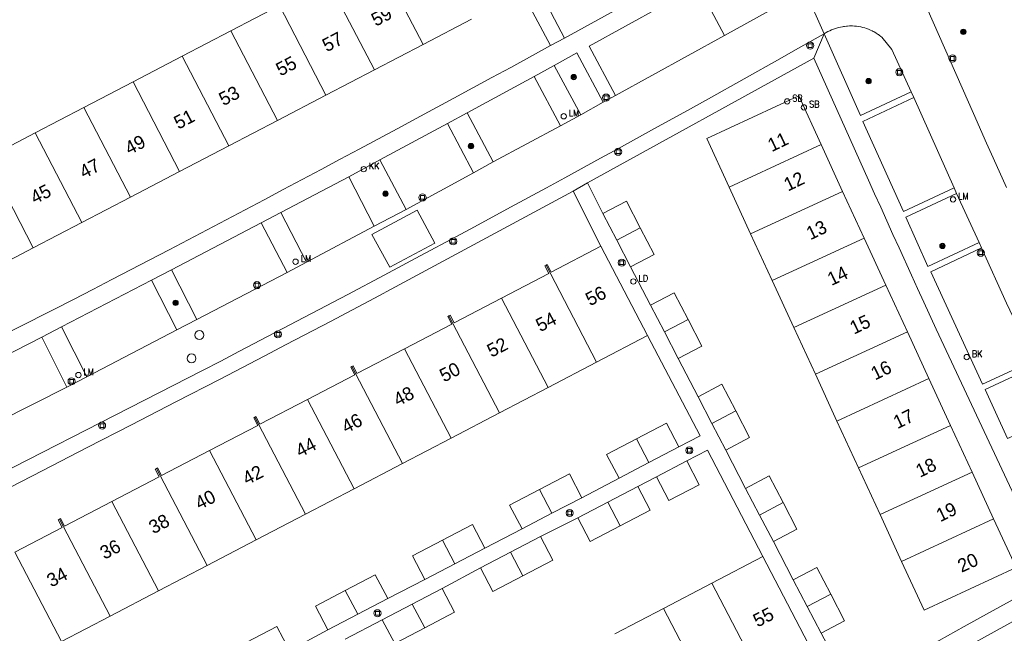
# Model space of a CAD drawing. Header units: metres. Extents: x 138165 to 154469, y 480134 to 494189.
# Tile 749 of 1056: x 145881 to 145973, y 488086 to 488144. Entities that reach past the tile are written whole.
import ezdxf

# ---------------------------------------------------------------- set-up
doc = ezdxf.new("R2010")
doc.units = ezdxf.units.M
doc.header["$LTSCALE"] = 0.001
doc.header["$MEASUREMENT"] = 0
for name, color, linetype, lineweight in [('Level 5', 7, 'Continuous', 0), ('TOP-L-topo objecten punt', 7, 'Continuous', 0), ('TOP-L-topo objecten vlak', 7, 'Continuous', 0), ('TOP-L-verharding molgoot', 7, 'Continuous', 0), ('TOP-T-topo huisnummering naamgeving', 7, 'Continuous', 0)]:
    doc.layers.add(name, color=color, linetype=linetype, lineweight=lineweight)
doc.styles.add('Style-INTL_ISO', font='INTL_ISO.shx')
doc.styles.add('Style-STANDARD', font='STANDARD.shx')

# ---------------------------------------------------------------- blocks, each defined once
blk = doc.blocks.new('24')
at = {"layer": 'TOP-L-topo objecten punt', "color": 7, "linetype": 'Continuous', "lineweight": 0}
for radius in [0.025, 0.0182, 0.0115, 0.005]:
    blk.add_circle((0, 0), radius, dxfattribs=at)
blk = doc.blocks.new('39')
at = {"layer": 'TOP-L-topo objecten punt', "color": 7, "linetype": 'Continuous', "lineweight": 0}
for p, q in [((0.0175, 0.0175), (-0.0175, 0.0175)), ((-0.0175, 0.0175), (-0.0175, -0.0175)), ((0.0175, 0.0175), (0.0175, -0.0175)), ((0.0175, -0.0175), (-0.0175, -0.0175))]:
    blk.add_line(p, q, dxfattribs=at)
blk.add_circle((0, 0), 0.0332, dxfattribs=at)
blk = doc.blocks.new('*U13')
at = {"layer": 'Level 5', "color": 7, "linetype": 'Continuous', "lineweight": 0}
blk.add_circle((0, 0), 0.0415, dxfattribs=at)
blk = doc.blocks.new('150')
at = {"layer": 'Level 5', "color": 7, "linetype": 'Continuous', "lineweight": 0}
blk.add_blockref('*U13', (0, 0), dxfattribs=at)
blk = doc.blocks.new('121')
at = {"layer": 'TOP-L-topo objecten punt', "color": 7, "linetype": 'Continuous', "lineweight": 0}
blk.add_circle((0, 0), 0.025, dxfattribs=at)
at = {"layer": 'TOP-L-topo objecten punt', "color": 7, "linetype": 'Continuous', "lineweight": 0, "style": 'Style-STANDARD'}
blk.add_text('LD', height=0.06, dxfattribs=at).set_placement((0.0483, 0))
blk = doc.blocks.new('72')
at = {"layer": 'TOP-L-topo objecten punt', "color": 7, "linetype": 'Continuous', "lineweight": 0}
blk.add_circle((0, 0), 0.025, dxfattribs=at)
at = {"layer": 'TOP-L-topo objecten punt', "color": 7, "linetype": 'Continuous', "lineweight": 0, "style": 'Style-STANDARD'}
blk.add_text('BK', height=0.06, dxfattribs=at).set_placement((0.0483, 0))
blk = doc.blocks.new('16')
at = {"layer": 'TOP-L-topo objecten punt', "color": 7, "linetype": 'Continuous', "lineweight": 0}
blk.add_circle((0, 0), 0.025, dxfattribs=at)
at = {"layer": 'TOP-L-topo objecten punt', "color": 7, "linetype": 'Continuous', "lineweight": 0, "style": 'Style-STANDARD'}
blk.add_text('LM', height=0.06, dxfattribs=at).set_placement((0.0483, 0))
blk = doc.blocks.new('119')
at = {"layer": 'TOP-L-topo objecten punt', "color": 7, "linetype": 'Continuous', "lineweight": 0}
blk.add_circle((0, 0), 0.025, dxfattribs=at)
at = {"layer": 'TOP-L-topo objecten punt', "color": 7, "linetype": 'Continuous', "lineweight": 0, "style": 'Style-STANDARD'}
blk.add_text('KK', height=0.06, dxfattribs=at).set_placement((0.0483, 0))
blk = doc.blocks.new('175')
at = {"layer": 'TOP-L-topo objecten punt', "color": 7, "linetype": 'Continuous', "lineweight": 0}
blk.add_circle((0, 0), 0.025, dxfattribs=at)
at = {"layer": 'TOP-L-topo objecten punt', "color": 7, "linetype": 'Continuous', "lineweight": 0, "style": 'Style-STANDARD'}
blk.add_text('SB', height=0.06, dxfattribs=at).set_placement((0.0483, 0))

msp = doc.modelspace()

# ---------------------------------------------------------------- linework, layer by layer
at = {"layer": 'TOP-L-topo objecten vlak', "flags": 128}
for points in [[(145949.71, 488151.847), (145931.645, 488141.877)], [(145918.452, 488141.272), (145914.108, 488149.608)], [(145972.834, 488127.95), (145971.591, 488130.712), (145970.973, 488132.094), (145969.742, 488134.86), (145963.276, 488149.501)], [(145909.585, 488147.251), (145913.929, 488138.915)], [(145944.1, 488146.742), (145933.93, 488141.109), (145936.393, 488136.517)], [(145946.557, 488142.112), (145944.1, 488146.742)], [(145927.724, 488146.103), (145930.333, 488141.177)], [(145931.645, 488141.877), (145929.44, 488146.088)], [(145955.83, 488142.271), (145954.063, 488146.27)], [(145905.062, 488144.894), (145900.539, 488142.537)], [(145905.062, 488144.894), (145909.406, 488136.558)], [(145952.524, 488145.429), (145946.557, 488142.112)], [(145918.452, 488141.272), (145922.975, 488143.629)], [(145955.83, 488142.271), (145955.928, 488142.333), (145956.01, 488142.382), (145956.177, 488142.475), (145956.348, 488142.56), (145956.522, 488142.639), (145956.7, 488142.71), (145956.88, 488142.773), (145957.062, 488142.829), (145957.154, 488142.854), (145957.34, 488142.899), (145957.528, 488142.935), (145957.622, 488142.951), (145957.717, 488142.964), (145957.906, 488142.985), (145958.002, 488142.992), (145958.192, 488143.001), (145958.383, 488143.002), (145958.479, 488142.999), (145958.67, 488142.988), (145958.86, 488142.969), (145959.049, 488142.942), (145959.236, 488142.907), (145959.423, 488142.864), (145959.607, 488142.813), (145959.789, 488142.755), (145959.879, 488142.723), (145959.968, 488142.689), (145960.144, 488142.616), (145960.317, 488142.535), (145960.403, 488142.492), (145960.487, 488142.447), (145960.653, 488142.353), (145960.815, 488142.251), (145960.894, 488142.198), (145960.972, 488142.143), (145961.125, 488142.028), (145961.199, 488141.968), (145962.144, 488140.815), (145963.939, 488136.855)], [(145955.83, 488142.271), (145953.378, 488140.888), (145951.713, 488139.952), (145948.379, 488138.084), (145945.041, 488136.223), (145943.371, 488135.295), (145940.027, 488133.445), (145936.68, 488131.602), (145935.004, 488130.683), (145931.651, 488128.85), (145929.973, 488127.936), (145928.294, 488127.024), (145926.614, 488126.114), (145923.251, 488124.299), (145921.568, 488123.394), (145918.2, 488121.589), (145914.827, 488119.792), (145911.451, 488118.001), (145908.072, 488116.218), (145904.688, 488114.441), (145901.301, 488112.672), (145899.606, 488111.79), (145897.91, 488110.91), (145872.114, 488097.731)], [(145900.539, 488142.537), (145896.016, 488140.181)], [(145904.883, 488134.201), (145900.539, 488142.537)], [(145946.557, 488142.112), (145936.393, 488136.517)], [(145955.83, 488142.271), (145954.884, 488140.004)], [(145963.939, 488136.855), (145959.222, 488134.665), (145955.83, 488142.271)], [(145930.333, 488141.177), (145928.38, 488140.108), (145926.62, 488139.147), (145924.859, 488138.188), (145921.335, 488136.275), (145917.808, 488134.37), (145916.042, 488133.419), (145912.509, 488131.524), (145910.741, 488130.579), (145908.972, 488129.636), (145905.431, 488127.755), (145903.659, 488126.817), (145901.886, 488125.881), (145898.338, 488124.014), (145894.786, 488122.155), (145893.008, 488121.227), (145889.45, 488119.378), (145887.67, 488118.456), (145885.889, 488117.536), (145884.107, 488116.618), (145859.31, 488104.134)], [(145913.929, 488138.915), (145918.452, 488141.272)], [(145930.333, 488141.177), (145931.645, 488141.877)], [(145896.016, 488140.181), (145891.426, 488137.788)], [(145896.016, 488140.181), (145900.36, 488131.844)], [(145935.25, 488135.897), (145932.78, 488140.5), (145930.667, 488139.322)], [(145928.822, 488138.288), (145930.667, 488139.322)], [(145930.667, 488139.322), (145933.171, 488134.723)], [(145933.779, 488128.378), (145954.884, 488140.004)], [(145954.884, 488140.004), (145959.972, 488128.644), (145960.536, 488127.379), (145961.103, 488126.114), (145962.24, 488123.587), (145962.812, 488122.325), (145963.961, 488119.803), (145964.538, 488118.543), (145965.117, 488117.284), (145966.28, 488114.769), (145967.451, 488112.257), (145977.117, 488091.643)], [(145909.406, 488136.558), (145913.929, 488138.915)], [(145891.426, 488137.788), (145886.836, 488135.396)], [(145891.426, 488137.788), (145895.77, 488129.452)], [(145928.822, 488138.288), (145922.551, 488134.899)], [(145931.275, 488133.695), (145928.822, 488138.288)], [(145904.883, 488134.201), (145909.406, 488136.558)], [(145936.393, 488136.517), (145935.25, 488135.897)], [(145955.546, 488131.948), (145953.457, 488136.48), (145944.884, 488132.528), (145946.973, 488127.996)], [(145964.173, 488136.335), (145963.939, 488136.855)], [(145935.25, 488135.897), (145933.171, 488134.723)], [(145967.949, 488127.91), (145963.215, 488125.708), (145959.43, 488134.109), (145964.173, 488136.335)], [(145964.173, 488136.335), (145967.949, 488127.91)], [(145886.836, 488135.396), (145882.314, 488133.04)], [(145891.18, 488127.06), (145886.836, 488135.396)], [(145920.728, 488133.917), (145922.551, 488134.899)], [(145922.551, 488134.899), (145924.975, 488130.331)], [(145933.171, 488134.723), (145931.275, 488133.695)], [(145900.36, 488131.844), (145904.883, 488134.201)], [(145914.43, 488130.524), (145920.728, 488133.917)], [(145923.168, 488129.33), (145920.728, 488133.917)], [(145882.314, 488133.04), (145877.79, 488130.683)], [(145882.314, 488133.04), (145886.657, 488124.703)], [(145924.975, 488130.331), (145931.275, 488133.695)], [(145946.973, 488127.996), (145955.546, 488131.948)], [(145957.556, 488127.588), (145955.546, 488131.948)], [(145895.77, 488129.452), (145900.36, 488131.844)], [(145882.134, 488122.346), (145877.79, 488130.683)], [(145911.547, 488128.956), (145914.43, 488130.524)], [(145914.43, 488130.524), (145916.873, 488125.901)], [(145924.975, 488130.331), (145923.168, 488129.33)], [(145891.18, 488127.06), (145895.77, 488129.452)], [(145923.168, 488129.33), (145916.873, 488125.901)], [(145911.547, 488128.956), (145905.191, 488125.618)], [(145913.914, 488124.364), (145911.547, 488128.956)], [(145932.441, 488127.61), (145933.779, 488128.378)], [(145935.212, 488125.523), (145933.779, 488128.378)], [(145872.921, 488096.462), (145876.83, 488098.443), (145878.899, 488099.495), (145883.034, 488101.604), (145887.166, 488103.72), (145891.294, 488105.844), (145895.418, 488107.974), (145899.538, 488110.112), (145903.655, 488112.257), (145905.712, 488113.332), (145909.823, 488115.487), (145913.931, 488117.65), (145915.897, 488118.688), (145932.441, 488127.61)], [(145932.441, 488127.61), (145935.031, 488122.488)], [(145946.973, 488127.996), (145948.983, 488123.636)], [(145948.983, 488123.636), (145957.556, 488127.588)], [(145959.566, 488123.229), (145957.556, 488127.588)], [(145970.267, 488122.842), (145965.508, 488120.602), (145963.439, 488125.189), (145968.163, 488127.381)], [(145968.163, 488127.381), (145967.949, 488127.91)], [(145968.163, 488127.381), (145970.267, 488122.842)], [(145886.657, 488124.703), (145891.18, 488127.06)], [(145938.701, 488124.185), (145937.405, 488126.667), (145935.212, 488125.523)], [(145903.356, 488124.655), (145905.191, 488125.618)], [(145905.191, 488125.618), (145907.604, 488121.009)], [(145913.696, 488123.591), (145915.348, 488120.522), (145919.548, 488122.782), (145917.908, 488125.838), (145913.696, 488123.591)], [(145916.873, 488125.901), (145913.914, 488124.364)], [(145936.504, 488123.039), (145935.212, 488125.523)], [(145882.134, 488122.346), (145886.657, 488124.703)], [(145895.015, 488120.281), (145903.356, 488124.655)], [(145905.777, 488120.04), (145903.356, 488124.655)], [(145907.604, 488121.009), (145913.914, 488124.364)], [(145938.701, 488124.185), (145936.504, 488123.039)], [(145937.797, 488120.555), (145939.996, 488121.702), (145938.701, 488124.185)], [(145948.983, 488123.636), (145950.993, 488119.277)], [(145937.797, 488120.555), (145936.504, 488123.039)], [(145959.566, 488123.229), (145950.993, 488119.277)], [(145961.575, 488118.87), (145959.566, 488123.229)], [(145970.507, 488122.332), (145970.267, 488122.842)], [(145877.611, 488119.99), (145882.134, 488122.346)], [(145935.031, 488122.488), (145930.384, 488120.063), (145930.014, 488120.773), (145929.913, 488120.72)], [(145935.031, 488122.488), (145939.38, 488114.155)], [(145975.358, 488111.854), (145970.594, 488109.646), (145965.774, 488120.085), (145970.507, 488122.332)], [(145975.358, 488111.854), (145972.821, 488117.169), (145970.507, 488122.332)], [(145907.604, 488121.009), (145905.777, 488120.04)], [(145893.146, 488119.32), (145895.015, 488120.281)], [(145895.015, 488120.281), (145897.362, 488115.673)], [(145905.777, 488120.04), (145897.362, 488115.673)], [(145929.913, 488120.72), (145929.811, 488120.666), (145930.181, 488119.957), (145925.761, 488117.651)], [(145934.632, 488111.677), (145929.913, 488120.72)], [(145939.65, 488116.994), (145937.797, 488120.555)], [(145893.146, 488119.32), (145884.772, 488114.963)], [(145895.506, 488114.685), (145893.146, 488119.32)], [(145950.993, 488119.277), (145953.002, 488114.918)], [(145943.148, 488115.663), (145941.853, 488118.145), (145939.65, 488116.994)], [(145953.002, 488114.918), (145961.575, 488118.87)], [(145963.585, 488114.511), (145961.575, 488118.87)], [(145925.761, 488117.651), (145921.341, 488115.344), (145920.971, 488116.053), (145920.87, 488116.001)], [(145925.761, 488117.651), (145930.11, 488109.317)], [(145940.942, 488114.511), (145939.65, 488116.994)], [(145897.362, 488115.673), (145895.506, 488114.685)], [(145920.87, 488116.001), (145920.767, 488115.947), (145921.137, 488115.238), (145916.718, 488112.932)], [(145925.589, 488106.958), (145920.87, 488116.001)], [(145943.148, 488115.663), (145940.942, 488114.511)], [(145942.235, 488112.026), (145944.444, 488113.18), (145943.148, 488115.663)], [(145882.916, 488114.015), (145884.772, 488114.963)], [(145884.772, 488114.963), (145887.116, 488110.312)], [(145887.116, 488110.312), (145895.506, 488114.685)], [(145942.235, 488112.026), (145940.942, 488114.511)], [(145953.002, 488114.918), (145955.012, 488110.559)], [(145963.585, 488114.511), (145955.012, 488110.559)], [(145965.594, 488110.152), (145963.585, 488114.511)], [(145876.547, 488110.756), (145882.916, 488114.015)], [(145885.268, 488109.366), (145882.916, 488114.015)], [(145934.632, 488111.677), (145939.38, 488114.155)], [(145939.38, 488114.155), (145944.275, 488104.831), (145942.3, 488103.791)], [(145916.718, 488112.932), (145912.298, 488110.625), (145911.928, 488111.334), (145911.827, 488111.281)], [(145921.067, 488104.598), (145916.718, 488112.932)], [(145944.086, 488108.469), (145942.235, 488112.026)], [(145911.827, 488111.281), (145911.725, 488111.228), (145912.095, 488110.519), (145907.676, 488108.213)], [(145911.827, 488111.281), (145916.546, 488102.239)], [(145930.11, 488109.317), (145934.632, 488111.677)], [(145977.765, 488106.714), (145972.929, 488104.568), (145970.844, 488109.149), (145975.581, 488111.341)], [(145887.116, 488110.312), (145885.268, 488109.366)], [(145955.012, 488110.559), (145957.021, 488106.2)], [(145957.021, 488106.2), (145965.594, 488110.152)], [(145967.604, 488105.793), (145965.594, 488110.152)], [(145885.268, 488109.366), (145878.898, 488106.149)], [(145925.589, 488106.958), (145930.11, 488109.317)], [(145947.594, 488107.143), (145946.299, 488109.625), (145944.086, 488108.469)], [(145907.676, 488108.213), (145903.255, 488105.906), (145902.885, 488106.615), (145902.784, 488106.562)], [(145912.025, 488099.879), (145907.676, 488108.213)], [(145945.378, 488105.986), (145944.086, 488108.469)], [(145947.594, 488107.143), (145945.378, 488105.986)], [(145946.671, 488103.501), (145948.89, 488104.66), (145947.594, 488107.143)], [(145902.784, 488106.562), (145902.682, 488106.509), (145903.052, 488105.8), (145898.566, 488103.459)], [(145902.784, 488106.562), (145907.503, 488097.52)], [(145921.067, 488104.598), (145925.589, 488106.958)], [(145957.021, 488106.2), (145959.031, 488101.841)], [(145942.3, 488103.791), (145941.143, 488106.007), (145938.351, 488104.55)], [(145946.671, 488103.501), (145945.378, 488105.986)], [(145967.604, 488105.793), (145959.031, 488101.841)], [(145969.613, 488101.435), (145967.604, 488105.793)], [(145916.546, 488102.239), (145921.067, 488104.598)], [(145938.351, 488104.55), (145935.558, 488103.093), (145936.718, 488100.871)], [(145938.351, 488104.55), (145939.509, 488102.332)], [(145898.566, 488103.459), (145894.079, 488101.117), (145893.709, 488101.826), (145893.608, 488101.773)], [(145902.915, 488095.125), (145898.566, 488103.459)], [(145942.3, 488103.791), (145939.509, 488102.332)], [(145943.04, 488102.48), (145944.976, 488103.482), (145950.119, 488093.574)], [(145948.496, 488099.929), (145946.671, 488103.501)], [(145893.608, 488101.773), (145893.505, 488101.72), (145893.875, 488101.011), (145889.456, 488098.705)], [(145893.608, 488101.773), (145898.327, 488092.731)], [(145912.025, 488099.879), (145916.546, 488102.239)], [(145939.509, 488102.332), (145936.718, 488100.871)], [(145940.199, 488101.008), (145941.358, 488098.787), (145944.195, 488100.268), (145943.04, 488102.48)], [(145940.199, 488101.008), (145943.04, 488102.48)], [(145959.031, 488101.841), (145961.04, 488097.482)], [(145933.263, 488099.061), (145932.1, 488101.288), (145929.308, 488099.831)], [(145936.718, 488100.871), (145933.263, 488099.061)], [(145938.469, 488100.105), (145940.199, 488101.008)], [(145951.997, 488098.599), (145950.702, 488101.081), (145948.496, 488099.929)], [(145969.613, 488101.435), (145961.04, 488097.482)], [(145971.623, 488097.075), (145969.613, 488101.435)], [(145907.503, 488097.52), (145912.025, 488099.879)], [(145929.308, 488099.831), (145926.515, 488098.374), (145927.676, 488096.151)], [(145930.47, 488097.606), (145929.308, 488099.831)], [(145935.679, 488098.644), (145938.469, 488100.105)], [(145936.836, 488096.427), (145939.628, 488097.884), (145938.469, 488100.105)], [(145949.791, 488097.447), (145948.496, 488099.929)], [(145933.263, 488099.061), (145930.47, 488097.606)], [(145889.456, 488098.705), (145885.036, 488096.398), (145884.666, 488097.107), (145884.564, 488097.054)], [(145893.805, 488090.371), (145889.456, 488098.705)], [(145932.888, 488097.182), (145935.679, 488098.644)], [(145935.679, 488098.644), (145936.836, 488096.427)], [(145951.997, 488098.599), (145949.791, 488097.447)], [(145951.107, 488094.975), (145953.293, 488096.116), (145951.997, 488098.599)], [(145884.564, 488097.054), (145884.462, 488097.001), (145884.832, 488096.292), (145880.412, 488093.985)], [(145884.564, 488097.054), (145889.284, 488088.011)], [(145902.915, 488095.125), (145907.503, 488097.52)], [(145930.47, 488097.606), (145927.676, 488096.151)], [(145929.393, 488095.449), (145932.888, 488097.182)], [(145932.888, 488097.182), (145934.042, 488094.97), (145936.836, 488096.427)], [(145951.107, 488094.975), (145949.791, 488097.447)], [(145961.04, 488097.482), (145963.05, 488093.123)], [(145971.623, 488097.075), (145963.05, 488093.123)], [(145963.05, 488093.123), (145965.139, 488088.591), (145973.712, 488092.543), (145971.623, 488097.075)], [(145924.211, 488094.359), (145923.057, 488096.569), (145920.265, 488095.112)], [(145927.676, 488096.151), (145924.211, 488094.359)], [(145926.601, 488093.992), (145929.393, 488095.449)], [(145927.757, 488091.776), (145930.55, 488093.233), (145929.393, 488095.449)], [(145898.327, 488092.731), (145902.915, 488095.125)], [(145920.265, 488095.112), (145917.472, 488093.655), (145918.623, 488091.451)], [(145921.417, 488092.905), (145920.265, 488095.112)], [(145924.211, 488094.359), (145921.417, 488092.905)], [(145952.959, 488091.417), (145951.107, 488094.975)], [(145884.762, 488085.651), (145880.412, 488093.985)], [(145923.816, 488092.518), (145926.601, 488093.992)], [(145927.757, 488091.776), (145926.601, 488093.992)], [(145950.119, 488093.574), (145945.371, 488091.096)], [(145950.119, 488093.574), (145954.347, 488085.471)], [(145893.805, 488090.371), (145898.327, 488092.731)], [(145921.417, 488092.905), (145918.623, 488091.451)], [(145920.243, 488090.61), (145923.816, 488092.518)], [(145923.816, 488092.518), (145924.964, 488090.318), (145927.757, 488091.776)], [(145956.444, 488090.078), (145955.149, 488092.56), (145952.959, 488091.417)], [(145915.16, 488089.656), (145914.003, 488091.872), (145911.211, 488090.415)], [(145977.117, 488091.643), (145973.175, 488089.434), (145971.232, 488088.351), (145970.06, 488087.7), (145968.887, 488087.051), (145966.538, 488085.758), (145964.185, 488084.473), (145961.828, 488083.194), (145959.468, 488081.923), (145958.286, 488081.29)], [(145918.623, 488091.451), (145915.16, 488089.656)], [(145917.451, 488089.153), (145920.243, 488090.61)], [(145918.608, 488086.936), (145921.4, 488088.393), (145920.243, 488090.61)], [(145945.371, 488091.096), (145940.849, 488088.737)], [(145945.371, 488091.096), (145949.599, 488082.993)], [(145954.251, 488088.933), (145952.959, 488091.417)], [(145889.284, 488088.011), (145893.805, 488090.371)], [(145911.211, 488090.415), (145908.418, 488088.958), (145909.575, 488086.742)], [(145911.211, 488090.415), (145912.368, 488088.199)], [(145956.444, 488090.078), (145954.251, 488088.933)], [(145955.544, 488086.449), (145957.74, 488087.595), (145956.444, 488090.078)], [(145967.804, 488084.437), (145977.902, 488090.012)], [(145915.16, 488089.656), (145912.368, 488088.199)], [(145914.658, 488087.695), (145917.451, 488089.153)], [(145917.451, 488089.153), (145918.608, 488086.936)], [(145955.544, 488086.449), (145954.251, 488088.933)], [(145884.762, 488085.651), (145889.284, 488088.011)], [(145912.368, 488088.199), (145909.575, 488086.742)], [(145940.849, 488088.737), (145936.328, 488086.378)], [(145940.849, 488088.737), (145945.077, 488080.634)], [(145906.001, 488084.833), (145904.84, 488087.056), (145902.048, 488085.599)], [(145911.2, 488085.891), (145914.658, 488087.695)], [(145914.658, 488087.695), (145915.815, 488085.479), (145918.608, 488086.936)], [(145909.575, 488086.742), (145906.001, 488084.833)], [(145958.286, 488081.29), (145955.544, 488086.449)]]:
    msp.add_lwpolyline(points, dxfattribs=at)
at = {"layer": 'TOP-L-verharding molgoot', "flags": 128}
for points in [[(145936.393, 488136.517), (145946.557, 488142.112)], [(145964.173, 488136.335), (145967.949, 488127.91)], [(145924.975, 488130.331), (145931.275, 488133.695)], [(145916.873, 488125.901), (145923.168, 488129.33)], [(145907.604, 488121.009), (145913.914, 488124.364)], [(145975.358, 488111.854), (145972.821, 488117.169), (145970.507, 488122.332)], [(145897.362, 488115.673), (145905.777, 488120.04)], [(145887.116, 488110.312), (145895.506, 488114.685)], [(145878.898, 488106.149), (145885.268, 488109.366)]]:
    msp.add_lwpolyline(points, dxfattribs=at)

# ---------------------------------------------------------------- block references
at = {"layer": 'TOP-L-topo objecten punt', "xscale": 10, "yscale": 10, "zscale": 10}
for name, p in [('24', (145968.8, 488142.457)), ('39', (145954.529, 488141.172)), ('39', (145967.783, 488139.971)), ('24', (145932.495, 488138.241)), ('39', (145962.834, 488138.688)), ('24', (145959.975, 488137.865)), ('39', (145935.517, 488136.329)), ('175', (145952.382, 488135.976)), ('175', (145953.948, 488135.416)), ('16', (145931.564, 488134.586)), ('24', (145922.922, 488131.809)), ('39', (145936.633, 488131.286)), ('119', (145912.928, 488129.665)), ('24', (145914.957, 488127.368)), ('39', (145918.403, 488127.032)), ('16', (145967.841, 488126.845)), ('39', (145921.259, 488122.943)), ('24', (145966.855, 488122.511)), ('39', (145970.427, 488121.876)), ('16', (145906.573, 488121.044)), ('39', (145936.972, 488120.956)), ('39', (145902.979, 488118.854)), ('121', (145938.053, 488119.2)), ('24', (145895.396, 488117.213)), ('150', (145897.616, 488114.208)), ('39', (145904.928, 488114.277)), ('72', (145969.117, 488112.158)), ('150', (145896.88, 488112.032)), ('16', (145886.344, 488110.486)), ('39', (145885.702, 488109.896)), ('39', (145888.545, 488105.775)), ('39', (145943.266, 488103.467)), ('39', (145932.115, 488097.63)), ('39', (145914.207, 488088.295))]:
    msp.add_blockref(name, p, dxfattribs=at)

# ---------------------------------------------------------------- texts
at = {"layer": 'TOP-T-topo huisnummering naamgeving', "style": 'Style-INTL_ISO'}
for s, rotation, p in [('59', 27.5, (145914.05, 488142.925)), ('57', 27.5, (145909.482, 488140.545)), ('55', 27.5, (145905.164, 488138.294)), ('53', 27.5, (145899.848, 488135.524)), ('51', 27.5, (145895.654, 488133.338)), ('49', 27.5, (145891.086, 488130.958)), ('11', 25.8, (145950.951, 488131.238)), ('47', 27.5, (145886.85, 488128.751)), ('12', 25.8, (145952.457, 488127.566)), ('45', 27.5, (145882.283, 488126.37)), ('13', 25.8, (145954.547, 488123.032)), ('14', 25.8, (145956.513, 488118.769)), ('56', 27.5, (145934.013, 488116.881)), ('54', 27.5, (145929.379, 488114.463)), ('15', 25.8, (145958.602, 488114.237)), ('52', 27.5, (145924.835, 488112.092)), ('16', 25.8, (145960.568, 488109.972)), ('50', 27.5, (145920.409, 488109.783)), ('48', 27.5, (145916.104, 488107.536)), ('17', 25.8, (145962.659, 488105.436)), ('46', 27.5, (145911.284, 488105.02)), ('44', 27.5, (145906.993, 488102.781)), ('18', 25.8, (145964.75, 488100.901)), ('42', 27.5, (145902.047, 488100.2)), ('40', 27.5, (145897.622, 488097.891)), ('19', 25.8, (145966.655, 488096.769)), ('38', 27.5, (145893.317, 488095.644)), ('36', 27.5, (145888.766, 488093.269)), ('20', 24.7, (145968.631, 488092.055)), ('34', 27.5, (145883.811, 488090.683)), ('55', 27.5, (145949.628, 488086.956))]:
    msp.add_text(s, height=1.25, rotation=rotation, dxfattribs=at).set_placement(p)

doc.saveas('drawing.dxf')
